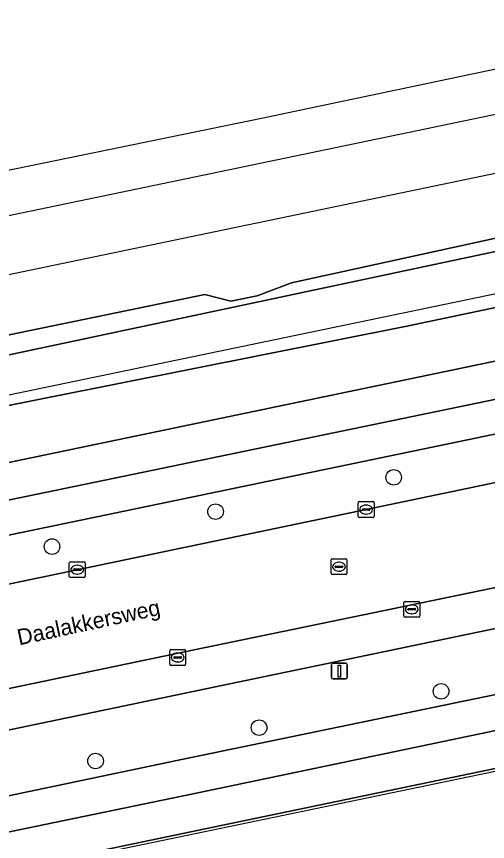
# Model space of a CAD drawing. Extents: x 162989 to 165008, y 383432 to 384338.
# Drawn here: x 164410 to 164439.6, y 384217.6 to 384269.5 of the extents above; entities that cross this region are included whole.
import ezdxf

# ---------------------------------------------------------------- set-up
doc = ezdxf.new("R2010")
doc.units = 0
for name, color, linetype in [('IMGEO_Berm_groen', 7, 'Continuous'), ('IMGEO_Boom', 7, 'Continuous'), ('IMGEO_Erf', 7, 'Continuous'), ('IMGEO_Fietspad_open', 7, 'Continuous'), ('IMGEO_Gemengd_bos', 7, 'Continuous'), ('IMGEO_Grasland_overig', 7, 'Continuous'), ('IMGEO_Greppel_droge_sloot', 7, 'Continuous'), ('IMGEO_Hek', 7, 'Continuous'), ('IMGEO_Kolk', 7, 'Continuous'), ('IMGEO_Lichtmast', 7, 'Continuous'), ('IMGEO_Openbare_ruimte_label', 7, 'Continuous'), ('IMGEO_Parkeervlak_open', 7, 'Continuous'), ('IMGEO_Rijbaan_lokaal_open', 7, 'Continuous'), ('IMGEO_Rioolput', 7, 'Continuous'), ('IMGEO_Spoor', 7, 'Continuous'), ('IMGEO_Spoorbaan_halfverhard', 7, 'Continuous'), ('IMGEO_Voetpad_open', 7, 'Continuous')]:
    doc.layers.add(name, color=color, linetype=linetype)

msp = doc.modelspace()

# ---------------------------------------------------------------- linework, layer by layer
at = {"layer": 'IMGEO_Berm_groen'}
for points in [[(164701.49, 384294.495), (164700.854, 384297.472), (164660.017, 384288.989), (164626.984, 384282.106), (164593.336, 384275.079), (164552.977, 384266.743), (164451.735, 384245.634), (164404.835, 384235.881), (164384.225, 384231.598), (164359.448, 384226.443)], [(164362.222, 384223.918), (164366.446, 384224.764), (164371.602, 384225.857), (164392.697, 384230.265), (164413.812, 384234.682), (164431.965, 384238.461), (164453.063, 384242.87), (164473.197, 384247.002), (164494.286, 384251.393), (164515.399, 384255.774), (164536.491, 384260.183), (164557.545, 384264.556), (164576.693, 384268.524), (164598.754, 384273.114), (164618.889, 384277.307), (164639.966, 384281.684), (164659.11, 384285.678), (164679.181, 384289.857), (164701.277, 384294.45), (164701.49, 384294.495)]]:
    msp.add_lwpolyline(points, dxfattribs=at)
msp.add_lwpolyline([(164621.862, 384264.76), (164620.492, 384268.471), (164555.467, 384255.002), (164524.903, 384248.631), (164464.53, 384236.083), (164421.896, 384227.192), (164390.88, 384220.716), (164382.4, 384218.944), (164379.422, 384220.92), (164376.14, 384220.234), (164375.058, 384213.228), (164420.474, 384222.769), (164455.91, 384230.094), (164518.367, 384243.06), (164546.942, 384249.063), (164601.668, 384260.367), (164614.911, 384263.179), (164620.253, 384264.419)], close=True, dxfattribs=at)
at = {"layer": 'IMGEO_Boom'}
for centre in [(164433.697, 384240.486), (164422.503, 384238.329), (164412.224, 384236.132), (164436.674, 384227.032), (164425.239, 384224.747), (164414.96, 384222.652)]:
    msp.add_circle(centre, 0.489, dxfattribs=at)
at = {"layer": 'IMGEO_Erf'}
msp.add_lwpolyline([(164702.542, 384276.682), (164686.645, 384273.366), (164665.18, 384268.947), (164630.232, 384261.754), (164622.704, 384260.182), (164616.469, 384258.928), (164596.861, 384254.804), (164547.288, 384244.537), (164519.345, 384238.71), (164457.286, 384225.763), (164422.862, 384218.593), (164381.454, 384209.967), (164377.884, 384209.229), (164378.123, 384208.059), (164377.237, 384207.861), (164377.746, 384205.396), (164380.941, 384206.055), (164384.1, 384190.998), (164379.714, 384190.061)], dxfattribs=at)
at = {"layer": 'IMGEO_Fietspad_open'}
for points in [[(164701.49, 384294.495), (164705.407, 384295.319), (164704.798, 384298.309), (164720.656, 384301.571), (164758.566, 384309.469), (164779.659, 384313.863), (164778.993, 384315.896), (164758.651, 384311.662), (164720.002, 384303.629), (164703.932, 384300.267), (164659.159, 384290.995), (164626.815, 384284.248), (164592.857, 384277.162), (164552.545, 384268.813), (164517.54, 384261.516), (164451.067, 384247.659), (164404.577, 384238.044), (164359.498, 384228.605), (164357.48, 384228.183)], [(164359.448, 384226.443), (164384.225, 384231.598), (164404.835, 384235.881), (164451.735, 384245.634), (164552.977, 384266.743), (164593.336, 384275.079), (164626.984, 384282.106), (164660.017, 384288.989), (164700.854, 384297.472), (164701.49, 384294.495)], [(164760.414, 384297.16), (164750.072, 384294.08), (164743.455, 384292.083), (164732.882, 384288.981), (164719.259, 384285.393), (164712.282, 384283.716), (164708.147, 384282.771), (164701.495, 384281.192), (164685.474, 384277.875), (164664.073, 384273.466), (164628.204, 384266.078), (164621.862, 384264.76), (164620.253, 384264.419), (164614.911, 384263.179), (164601.668, 384260.367), (164546.942, 384249.063), (164518.367, 384243.06), (164455.91, 384230.094), (164420.474, 384222.769), (164375.058, 384213.228), (164369.158, 384212.004), (164362.699, 384210.649), (164358.575, 384209.758)], [(164362.291, 384208.423), (164363.012, 384208.561), (164381.266, 384212.358), (164420.995, 384220.561), (164456.723, 384228.059), (164518.811, 384240.991), (164547.661, 384247.037), (164596.703, 384257.177), (164615.08, 384261.039), (164621.939, 384262.625), (164632.821, 384264.869), (164664.708, 384271.421), (164686.015, 384275.841), (164702.008, 384279.048), (164719.842, 384283.366), (164733.411, 384286.927), (164743.968, 384290.05), (164750.702, 384292.069), (164757.17, 384293.969), (164764.089, 384296.01)]]:
    msp.add_lwpolyline(points, dxfattribs=at)
at = {"layer": 'IMGEO_Gemengd_bos'}
for points in [[(164303.485, 384223.907), (164304.402, 384219.662), (164323.29, 384223.548), (164359.021, 384230.9), (164517.058, 384263.844), (164516.359, 384267.228), (164500, 384263.774), (164434.525, 384250), (164348.319, 384232.834), (164345.391, 384232.251), (164340.758, 384231.27), (164314.07, 384225.844), (164312.147, 384225.517), (164310.471, 384225.232), (164308.203, 384224.846)], [(164517.54, 384261.516), (164517.058, 384263.844), (164359.021, 384230.9), (164359.498, 384228.605), (164404.577, 384238.044), (164451.067, 384247.659)]]:
    msp.add_lwpolyline(points, close=True, dxfattribs=at)
at = {"layer": 'IMGEO_Grasland_overig'}
for points in [[(164472.406, 384261.928), (164444.706, 384256.531), (164427.283, 384252.724), (164425.124, 384251.905), (164423.454, 384251.568), (164421.835, 384251.986), (164366.409, 384240.558), (164361.96, 384239.006), (164359.869, 384238.629), (164357.956, 384238.717), (164337.449, 384234.423), (164304.442, 384227.652)], [(164311.739, 384227.771), (164395.414, 384245.184), (164473.212, 384261.72)]]:
    msp.add_lwpolyline(points, dxfattribs=at)
at = {"layer": 'IMGEO_Greppel_droge_sloot'}
msp.add_lwpolyline([(164314.07, 384225.844), (164340.758, 384231.27), (164345.391, 384232.251), (164348.319, 384232.834), (164434.525, 384250), (164500, 384263.774), (164516.359, 384267.228), (164595.74, 384283.986), (164595.962, 384284.289), (164596.247, 384284.465), (164596.469, 384285.02), (164596.499, 384285.647), (164596.223, 384286.003), (164596.111, 384286.147), (164595.189, 384286.428), (164593.742, 384286.339), (164576.217, 384282.833), (164551.622, 384277.718), (164473.212, 384261.72), (164395.414, 384245.184), (164311.739, 384227.771)], dxfattribs=at)
at = {"layer": 'IMGEO_Hek'}
for points in [[(164303.131, 384226.044), (164305.697, 384225.187), (164307.372, 384224.639), (164387.865, 384241.173), (164396.794, 384243.033), (164579.165, 384280.984), (164608.458, 384287.127), (164632.936, 384292.237), (164650.022, 384295.726), (164674.431, 384300.787), (164689.153, 384303.87), (164716.01, 384309.444), (164762.017, 384319.118), (164785.621, 384324.006)], [(164623.25, 384260.057), (164613.448, 384258.055), (164604.766, 384256.214), (164581.202, 384251.294), (164559.324, 384246.854), (164546.65, 384244.257), (164518.794, 384238.399), (164469.831, 384228.166), (164382.891, 384210.102)]]:
    msp.add_lwpolyline(points, dxfattribs=at)
at = {"layer": 'IMGEO_Kolk'}
for p, q in [((164431.464, 384238.035), (164431.464, 384238.887)), ((164431.539, 384238.961), (164432.391, 384238.961)), ((164431.952, 384238.741), (164431.977, 384238.741)), ((164432.465, 384238.887), (164432.465, 384238.035)), ((164431.723, 384238.455), (164431.723, 384238.467)), ((164432.161, 384238.418), (164431.763, 384238.418)), ((164431.766, 384238.504), (164432.164, 384238.504)), ((164431.975, 384238.181), (164431.95, 384238.181)), ((164432.207, 384238.467), (164432.207, 384238.455)), ((164432.391, 384237.961), (164431.539, 384237.961)), ((164413.311, 384234.256), (164413.311, 384235.108)), ((164413.386, 384235.182), (164414.238, 384235.182)), ((164414.312, 384235.108), (164414.312, 384234.256)), ((164413.57, 384234.676), (164413.57, 384234.688)), ((164414.008, 384234.639), (164413.61, 384234.639)), ((164413.613, 384234.725), (164414.011, 384234.725)), ((164413.799, 384234.962), (164413.824, 384234.962)), ((164414.054, 384234.688), (164414.054, 384234.676)), ((164414.238, 384234.182), (164413.386, 384234.182)), ((164413.822, 384234.402), (164413.797, 384234.402)), ((164434.333, 384231.764), (164434.333, 384232.616)), ((164434.408, 384232.69), (164435.26, 384232.69)), ((164434.821, 384232.47), (164434.846, 384232.47)), ((164435.334, 384232.616), (164435.334, 384231.764)), ((164434.592, 384232.184), (164434.592, 384232.196)), ((164435.03, 384232.147), (164434.632, 384232.147)), ((164434.635, 384232.233), (164435.033, 384232.233)), ((164435.076, 384232.196), (164435.076, 384232.184)), ((164435.26, 384231.69), (164434.408, 384231.69)), ((164434.844, 384231.91), (164434.819, 384231.91)), ((164419.62, 384228.734), (164419.62, 384229.586)), ((164419.695, 384229.66), (164420.547, 384229.66)), ((164420.108, 384229.44), (164420.133, 384229.44)), ((164420.621, 384229.586), (164420.621, 384228.734)), ((164419.879, 384229.154), (164419.879, 384229.166)), ((164420.317, 384229.117), (164419.919, 384229.117)), ((164419.922, 384229.203), (164420.32, 384229.203)), ((164420.131, 384228.88), (164420.106, 384228.88)), ((164420.363, 384229.166), (164420.363, 384229.154)), ((164420.547, 384228.66), (164419.695, 384228.66))]:
    msp.add_line(p, q, dxfattribs=at)
for points in [[(164431.464, 384238.035), (164431.464, 384238.887)], [(164431.539, 384238.961), (164432.391, 384238.961)], [(164432.465, 384238.887), (164432.465, 384238.035)], [(164432.391, 384237.961), (164431.539, 384237.961)], [(164413.311, 384234.256), (164413.311, 384235.108)], [(164413.386, 384235.182), (164414.238, 384235.182)], [(164414.312, 384235.108), (164414.312, 384234.256)], [(164414.238, 384234.182), (164413.386, 384234.182)], [(164434.333, 384231.764), (164434.333, 384232.616)], [(164434.408, 384232.69), (164435.26, 384232.69)], [(164435.334, 384232.616), (164435.334, 384231.764)], [(164435.26, 384231.69), (164434.408, 384231.69)], [(164419.62, 384228.734), (164419.62, 384229.586)], [(164419.695, 384229.66), (164420.547, 384229.66)], [(164420.621, 384229.586), (164420.621, 384228.734)], [(164420.547, 384228.66), (164419.695, 384228.66)]]:
    msp.add_lwpolyline(points, dxfattribs=at)
for centre, radius, start, end in [((164431.541, 384238.885), 0.0765, 91.552, 178.448), ((164431.541, 384238.885), 0.0765, 91.552, 178.448), ((164432.389, 384238.885), 0.0765, 1.552, 88.448), ((164432.389, 384238.885), 0.0765, 1.552, 88.448), ((164431.763, 384238.464), 0.0403, 85.8775, 175.7526), ((164431.76, 384238.454), 0.0366, 178.938, 274.7102), ((164432.164, 384238.461), 0.043, 264.8664, 352.4533), ((164432.168, 384238.466), 0.0386, 1.7309, 96.639), ((164431.541, 384238.037), 0.0765, 181.552, 268.448), ((164431.541, 384238.037), 0.0765, 181.552, 268.448), ((164432.389, 384238.037), 0.0765, 271.552, 358.448), ((164432.389, 384238.037), 0.0765, 271.552, 358.448), ((164413.388, 384235.106), 0.0765, 91.552, 178.448), ((164413.388, 384235.106), 0.0765, 91.552, 178.448), ((164414.236, 384235.106), 0.0765, 1.552, 88.448), ((164414.236, 384235.106), 0.0765, 1.552, 88.448), ((164413.61, 384234.685), 0.0403, 85.8775, 175.7526), ((164413.607, 384234.675), 0.0366, 178.938, 274.7102), ((164414.011, 384234.682), 0.043, 264.8664, 352.4533), ((164414.015, 384234.687), 0.0386, 1.7309, 96.639), ((164413.388, 384234.258), 0.0765, 181.552, 268.448), ((164413.388, 384234.258), 0.0765, 181.552, 268.448), ((164414.236, 384234.258), 0.0765, 271.552, 358.448), ((164414.236, 384234.258), 0.0765, 271.552, 358.448), ((164434.41, 384232.614), 0.0765, 91.552, 178.448), ((164434.41, 384232.614), 0.0765, 91.552, 178.448), ((164435.258, 384232.614), 0.0765, 1.552, 88.448), ((164435.258, 384232.614), 0.0765, 1.552, 88.448), ((164434.632, 384232.193), 0.0403, 85.8775, 175.7526), ((164434.629, 384232.183), 0.0366, 178.938, 274.7102), ((164435.033, 384232.19), 0.043, 264.8664, 352.4533), ((164435.037, 384232.195), 0.0386, 1.7309, 96.639), ((164434.41, 384231.766), 0.0765, 181.552, 268.448), ((164434.41, 384231.766), 0.0765, 181.552, 268.448), ((164435.258, 384231.766), 0.0765, 271.552, 358.448), ((164435.258, 384231.766), 0.0765, 271.552, 358.448), ((164419.697, 384229.584), 0.0765, 91.552, 178.448), ((164419.697, 384229.584), 0.0765, 91.552, 178.448), ((164420.545, 384229.584), 0.0765, 1.552, 88.448), ((164420.545, 384229.584), 0.0765, 1.552, 88.448), ((164419.919, 384229.163), 0.0403, 85.8775, 175.7526), ((164419.916, 384229.153), 0.0366, 178.938, 274.7102), ((164420.32, 384229.16), 0.043, 264.8664, 352.4533), ((164420.324, 384229.165), 0.0386, 1.7309, 96.639), ((164419.697, 384228.736), 0.0765, 181.552, 268.448), ((164419.697, 384228.736), 0.0765, 181.552, 268.448), ((164420.545, 384228.736), 0.0765, 271.552, 358.448), ((164420.545, 384228.736), 0.0765, 271.552, 358.448)]:
    msp.add_arc(centre, radius, start, end, dxfattribs=at)
for centre, major_axis, ratio, start_param, end_param in [((164431.951, 384238.461), (-0.387, 0.002), 0.722429, 4.712389, 7.853982), ((164431.976, 384238.461), (-0.39, 0.002), 0.717154, 1.570796, 4.712389), ((164413.798, 384234.682), (-0.387, 0.002), 0.722429, 4.712389, 7.853982), ((164413.823, 384234.682), (-0.39, 0.002), 0.717154, 1.570796, 4.712389), ((164434.82, 384232.19), (-0.387, 0.002), 0.722429, 4.712389, 7.853982), ((164434.845, 384232.19), (-0.39, 0.002), 0.717154, 1.570796, 4.712389), ((164420.107, 384229.16), (-0.387, 0.002), 0.722429, 4.712389, 7.853982), ((164420.132, 384229.16), (-0.39, 0.002), 0.717154, 1.570796, 4.712389)]:
    msp.add_ellipse(centre, major_axis=major_axis, ratio=ratio, start_param=start_param, end_param=end_param, dxfattribs=at)
at = {"layer": 'IMGEO_Lichtmast'}
for p, q in [((164429.788, 384227.908), (164429.788, 384228.708)), ((164429.788, 384228.708), (164429.788, 384227.908)), ((164429.888, 384228.808), (164430.678, 384228.808)), ((164430.678, 384228.808), (164429.888, 384228.808)), ((164430.778, 384228.708), (164430.778, 384227.908)), ((164430.778, 384227.908), (164430.778, 384228.708)), ((164430.678, 384227.808), (164429.888, 384227.808)), ((164429.888, 384227.808), (164430.678, 384227.808))]:
    msp.add_line(p, q, dxfattribs=at)
msp.add_lwpolyline([(164430.208, 384228.683), (164430.358, 384228.683), (164430.358, 384227.933), (164430.208, 384227.933), (164430.208, 384228.683)], dxfattribs=at)
for centre, start, end in [((164429.888, 384228.708), 90, 180), ((164429.888, 384228.708), 90, 180), ((164430.678, 384228.708), 0, 90), ((164430.678, 384228.708), 360, 90), ((164429.888, 384227.908), 180, 270), ((164429.888, 384227.908), 180, 270), ((164430.678, 384227.908), 270, 0), ((164430.678, 384227.908), 270, 0)]:
    msp.add_arc(centre, 0.1, start, end, dxfattribs=at)
at = {"layer": 'IMGEO_Parkeervlak_open'}
msp.add_lwpolyline([(164752.838, 384298.623), (164727.875, 384293.439), (164700.168, 384287.62), (164667.954, 384280.937), (164627.992, 384272.609), (164555.352, 384257.53), (164524.346, 384251.088), (164450.33, 384235.678), (164421.166, 384229.639), (164391.945, 384223.533), (164379.422, 384220.92), (164382.4, 384218.944), (164390.88, 384220.716), (164421.896, 384227.192), (164464.53, 384236.083), (164524.903, 384248.631), (164555.467, 384255.002), (164620.492, 384268.471)], dxfattribs=at)
at = {"layer": 'IMGEO_Rijbaan_lokaal_open'}
for points in [[(164364.568, 384217.842), (164365.779, 384218.091), (164371.085, 384219.184), (164376.14, 384220.234), (164379.422, 384220.92), (164391.945, 384223.533), (164421.166, 384229.639), (164450.33, 384235.678), (164524.346, 384251.088), (164555.352, 384257.53), (164627.992, 384272.609), (164667.954, 384280.937), (164700.168, 384287.62), (164727.875, 384293.439), (164752.838, 384298.623)], [(164705.407, 384295.319), (164701.49, 384294.495), (164701.277, 384294.45), (164679.181, 384289.857), (164659.11, 384285.678), (164639.966, 384281.684), (164618.889, 384277.307), (164598.754, 384273.114), (164576.693, 384268.524), (164557.545, 384264.556), (164536.491, 384260.183), (164515.399, 384255.774), (164494.286, 384251.393), (164473.197, 384247.002), (164453.063, 384242.87), (164431.965, 384238.461), (164413.812, 384234.682), (164392.697, 384230.265), (164371.602, 384225.857), (164366.446, 384224.764), (164362.222, 384223.918)]]:
    msp.add_lwpolyline(points, dxfattribs=at)
at = {"layer": 'IMGEO_Rioolput'}
for p, q in [((164429.76, 384234.442), (164429.76, 384235.294)), ((164429.835, 384235.368), (164430.687, 384235.368)), ((164430.248, 384235.148), (164430.273, 384235.148)), ((164430.761, 384235.294), (164430.761, 384234.442)), ((164430.019, 384234.862), (164430.019, 384234.874)), ((164430.457, 384234.825), (164430.059, 384234.825)), ((164430.062, 384234.911), (164430.46, 384234.911)), ((164430.271, 384234.588), (164430.246, 384234.588)), ((164430.503, 384234.874), (164430.503, 384234.862)), ((164430.687, 384234.368), (164429.835, 384234.368))]:
    msp.add_line(p, q, dxfattribs=at)
for points in [[(164429.76, 384234.442), (164429.76, 384235.294)], [(164429.835, 384235.368), (164430.687, 384235.368)], [(164430.761, 384235.294), (164430.761, 384234.442)], [(164430.687, 384234.368), (164429.835, 384234.368)]]:
    msp.add_lwpolyline(points, dxfattribs=at)
for centre, radius, start, end in [((164429.837, 384235.292), 0.0765, 91.552, 178.448), ((164429.837, 384235.292), 0.0765, 91.552, 178.448), ((164430.685, 384235.292), 0.0765, 1.552, 88.448), ((164430.685, 384235.292), 0.0765, 1.552, 88.448), ((164430.059, 384234.871), 0.0403, 85.8775, 175.7526), ((164430.056, 384234.861), 0.0366, 178.938, 274.7102), ((164430.46, 384234.868), 0.043, 264.8664, 352.4533), ((164430.464, 384234.873), 0.0386, 1.7309, 96.639), ((164429.837, 384234.444), 0.0765, 181.552, 268.448), ((164429.837, 384234.444), 0.0765, 181.552, 268.448), ((164430.685, 384234.444), 0.0765, 271.552, 358.448), ((164430.685, 384234.444), 0.0765, 271.552, 358.448)]:
    msp.add_arc(centre, radius, start, end, dxfattribs=at)
for centre, major_axis, ratio, start_param, end_param in [((164430.247, 384234.868), (-0.387, 0.002), 0.722429, 4.712389, 7.853982), ((164430.272, 384234.868), (-0.39, 0.002), 0.717154, 1.570796, 4.712389)]:
    msp.add_ellipse(centre, major_axis=major_axis, ratio=ratio, start_param=start_param, end_param=end_param, dxfattribs=at)
at = {"layer": 'IMGEO_Spoor'}
for points in [[(164788.231, 384335.773), (164684.182, 384314.23), (164649.743, 384306.978), (164549.034, 384286.117), (164446.504, 384264.637), (164353.435, 384245.24), (164284.243, 384230.902), (164214.646, 384216.358), (164173.585, 384207.909), (164102.605, 384193.066), (164031.754, 384178.409), (163810.752, 384132.353), (163673.071, 384103.86), (163574.904, 384083.455)], [(164789.572, 384332.389), (164775.58, 384329.429), (164644.744, 384302.256), (164570.629, 384286.722), (164345.336, 384239.894), (164220.116, 384213.747), (164092.662, 384187.275), (164071.527, 384182.957), (163942.979, 384156.119), (163900.983, 384147.477), (163806.025, 384127.659), (163575.669, 384079.775)]]:
    msp.add_lwpolyline(points, dxfattribs=at)
at = {"layer": 'IMGEO_Spoorbaan_halfverhard'}
for points in [[(164706.743, 384321.763), (164606.695, 384301.557), (164536.705, 384286.506), (164425.392, 384263.049), (164398.718, 384257.575), (164301.524, 384235.937)], [(164304.442, 384227.652), (164337.449, 384234.423), (164357.956, 384238.717), (164359.869, 384238.629), (164361.96, 384239.006), (164366.409, 384240.558), (164421.835, 384251.986), (164423.454, 384251.568), (164425.124, 384251.905), (164427.283, 384252.724), (164444.706, 384256.531), (164472.406, 384261.928)]]:
    msp.add_lwpolyline(points, dxfattribs=at)
at = {"layer": 'IMGEO_Voetpad_open'}
for points in [[(164764.089, 384296.01), (164757.17, 384293.969), (164750.702, 384292.069), (164743.968, 384290.05), (164733.411, 384286.927), (164719.842, 384283.366), (164702.008, 384279.048), (164686.015, 384275.841), (164664.708, 384271.421), (164632.821, 384264.869), (164621.939, 384262.625), (164615.08, 384261.039), (164596.703, 384257.177), (164547.661, 384247.037), (164518.811, 384240.991), (164456.723, 384228.059), (164420.995, 384220.561), (164381.266, 384212.358), (164363.012, 384208.561), (164362.291, 384208.423)], [(164363.83, 384206.325), (164364.628, 384206.49), (164370.622, 384207.729), (164375.373, 384208.71), (164377.884, 384209.229), (164381.454, 384209.967), (164422.862, 384218.593), (164457.286, 384225.763), (164519.345, 384238.71), (164547.288, 384244.537), (164596.861, 384254.804)]]:
    msp.add_lwpolyline(points, dxfattribs=at)

# ---------------------------------------------------------------- texts
at = {"layer": 'IMGEO_Openbare_ruimte_label'}
msp.add_text('Daalakkersweg', height=1, rotation=12.1748, dxfattribs=at).set_placement((164410.157, 384229.922))

doc.saveas('drawing.dxf')
